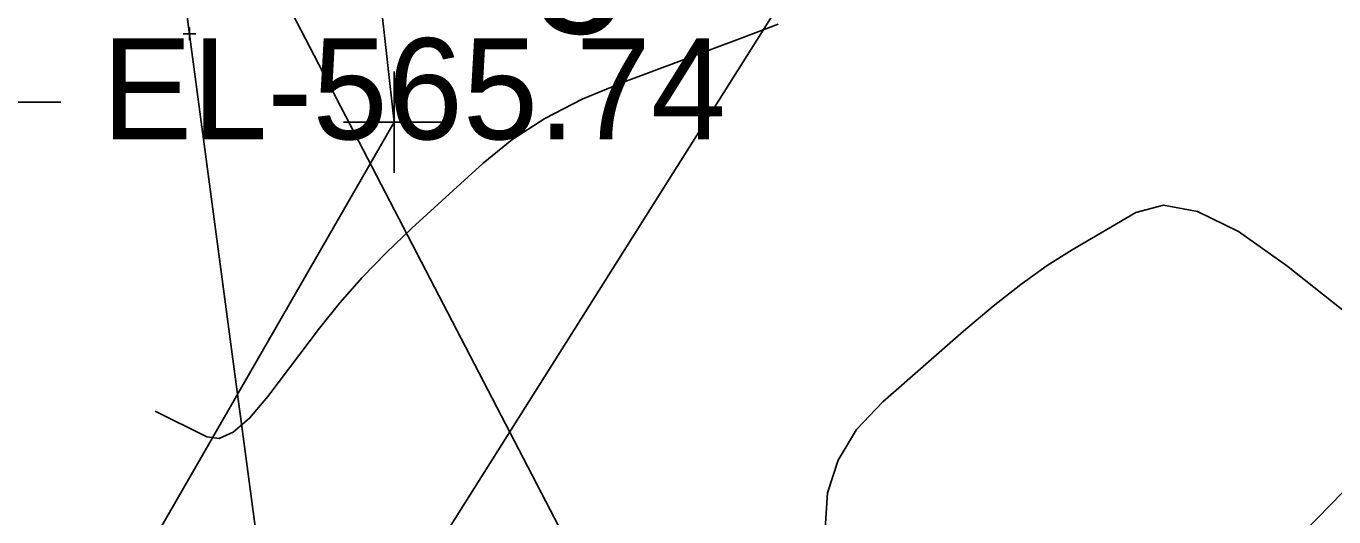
# Model space of a CAD drawing. Extents: x 1724534 to 1727318, y 657156 to 660047.
# Drawn here: x 1725174.7 to 1725226.5, y 658574.4 to 658593.9 of the extents above; entities that cross this region are included whole.
import ezdxf

# ---------------------------------------------------------------- set-up
doc = ezdxf.new("R2010")
doc.units = 0
for name, color, linetype in [('SURVEY - CONTOURS - Intermediate with optional Text', 7, 'Continuous'), ('SURVEY - NON-TRANSPORTATION - Buildings - Points - Elevations', 7, 'Continuous'), ('SURVEY - PROPERTY - ROW Lines', 7, 'Continuous'), ('SURVEY - PROPERTY - ROW Lines - Points - Locators', 7, 'Continuous'), ('SURVEY - PROPERTY - ROW Lines Text', 7, 'Continuous'), ('SURVEY - PROPERTY - Station and Offset Flags', 7, 'Continuous'), ('SURVEY - UTILITIES - Sanitary Sewer - Points - Locators', 7, 'Continuous'), ('SURVEY - UTILITIES - Sanitary Sewer with Text', 7, 'Continuous'), ('SURVEY - UTILITIES - Telephone (Underground) with Text', 7, 'Continuous'), ('SURVEY - VEGETATION - Features with Text', 7, 'Continuous')]:
    doc.layers.add(name, color=color, linetype=linetype)

msp = doc.modelspace()

# ---------------------------------------------------------------- linework, layer by layer
at = {"layer": 'SURVEY - CONTOURS - Intermediate with optional Text'}
for points in [[(1725204.477, 658593.947), (1725202.95, 658593.365), (1725198.365, 658591.65), (1725196.729, 658590.967), (1725195.258, 658590.204), (1725193.953, 658589.36), (1725192.814, 658588.437), (1725189.998, 658585.866), (1725188.978, 658584.896), (1725188.03, 658583.913), (1725187.154, 658582.918), (1725186.35, 658581.91), (1725184.302, 658579.204), (1725183.576, 658578.344), (1725182.931, 658577.791), (1725182.37, 658577.547), (1725181.891, 658577.612), (1725179.849, 658578.63)], [(1725211.813, 658581.792), (1725212.98, 658582.78), (1725214.085, 658583.644), (1725215.127, 658584.386), (1725216.106, 658585.005), (1725218.635, 658586.492), (1725219.718, 658586.78), (1725221.071, 658586.526), (1725222.693, 658585.731), (1725224.585, 658584.395), (1725229.99, 658580.11), (1725232.037, 658578.923), (1725234.124, 658578.576), (1725236.251, 658579.069), (1725238.419, 658580.401), (1725244.253, 658585.074), (1725246.433, 658586.219), (1725248.598, 658586.148), (1725250.747, 658584.862), (1725252.881, 658582.361), (1725258.55, 658574.07)], [(1725206.341, 658573.986), (1725206.439, 658575.391), (1725206.851, 658576.694), (1725207.578, 658577.896), (1725208.619, 658578.995), (1725211.813, 658581.792)]]:
    msp.add_lwpolyline(points, dxfattribs=at)
at = {"layer": 'SURVEY - PROPERTY - ROW Lines'}
msp.add_line((1725186.686, 658613.501), (1725189.29, 658590.064), dxfattribs=at)
at = {"layer": 'SURVEY - PROPERTY - ROW Lines - Points - Locators'}
for p, q in [((1725189.29, 658592.064), (1725189.29, 658588.064)), ((1725176.111, 658590.851), (1725172.111, 658590.851)), ((1725191.29, 658590.064), (1725187.29, 658590.064))]:
    msp.add_line(p, q, dxfattribs=at)
at = {"layer": 'SURVEY - PROPERTY - ROW Lines Text'}
msp.add_lwpolyline([(1725166.691, 658513.685), (1725254.352, 658603.711)], dxfattribs=at)
at = {"layer": 'SURVEY - PROPERTY - Station and Offset Flags'}
msp.add_lwpolyline([(1725165.587, 658548.884), (1725189.29, 658590.064)], dxfattribs=at)
at = {"layer": 'SURVEY - UTILITIES - Sanitary Sewer - Points - Locators'}
for p, q in [((1725181.199, 658593.305), (1725181.199, 658593.805)), ((1725181.449, 658593.555), (1725180.949, 658593.555)), ((1725181.199, 658593.555), (1725181.199, 658593.555)), ((1725181.199, 658593.555), (1725181.199, 658593.555))]:
    msp.add_line(p, q, dxfattribs=at)
at = {"layer": 'SURVEY - UTILITIES - Sanitary Sewer with Text'}
for q in [(1725181.199, 658593.555), (1725189.791, 658529.156)]:
    msp.add_line((1725179.702, 658604.775), q, dxfattribs=at)
msp.add_lwpolyline([(1725179.448, 658605.593), (1725209.015, 658548.614), (1725256.684, 658542.726)], dxfattribs=at)
at = {"layer": 'SURVEY - UTILITIES - Telephone (Underground) with Text'}
msp.add_line((1725219.275, 658618.101), (1725164.799, 658531.724), dxfattribs=at)

# ---------------------------------------------------------------- texts
at = {"layer": 'SURVEY - NON-TRANSPORTATION - Buildings - Points - Elevations'}
msp.add_text('EL-565.74', height=4, dxfattribs=at).set_placement((1725177.741, 658589.386))
at = {"layer": 'SURVEY - VEGETATION - Features with Text'}
msp.add_text('5', height=5, rotation=353.228, dxfattribs=at).set_placement((1725194.622, 658593.8))

doc.saveas('drawing.dxf')
